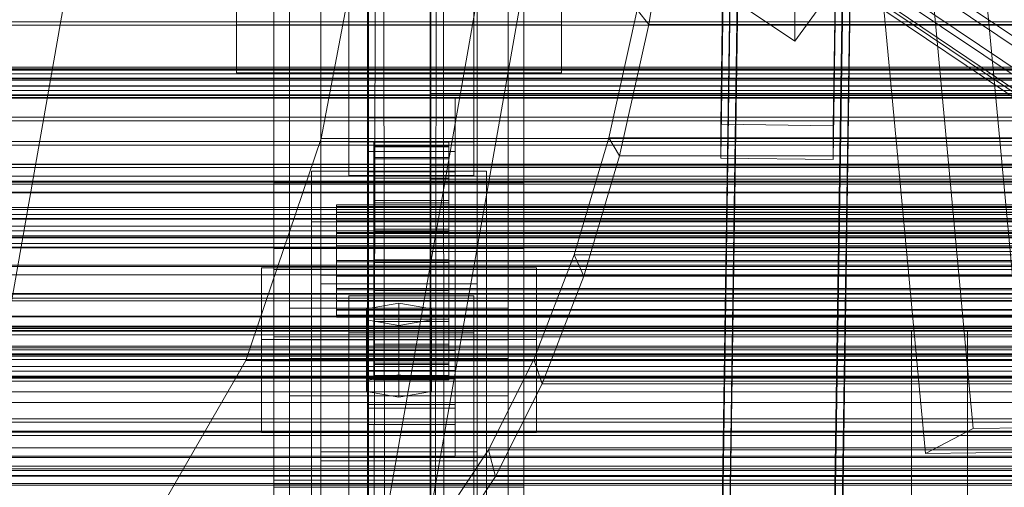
# Model space of a CAD drawing. Header units: millimetres. Extents: x -4738 to 65662, y -68080 to 6847.
# Tile 322 of 656: x -491 to -333, y -33725 to -33650. Entities that reach past the tile are written whole.
import ezdxf

# ---------------------------------------------------------------- set-up
doc = ezdxf.new("R2010")
doc.units = ezdxf.units.MM
for name, color, linetype, lineweight in [('COTAS_O', 1, 'Continuous', 0), ('frontal_briquetadora', 7, 'Continuous', 0), ('frontal_C01', 7, 'Continuous', 0), ('frontal_C02', 7, 'Continuous', 0), ('frontal_C03', 7, 'Continuous', 0), ('frontal_C10', 7, 'Continuous', 0), ('frontal_mezcladora', 7, 'Continuous', 0), ('frontal_secador', 7, 'Continuous', 0)]:
    doc.layers.add(name, color=color, linetype=linetype, lineweight=lineweight)
doc.dimstyles.new('R19_100', dxfattribs={"dimtxt": 250, "dimasz": 150, "dimexe": 150, "dimexo": 80, "dimgap": 100, "dimtad": 1, "dimtih": 1, "dimtoh": 1, "dimdsep": 46, "dimcen": 0.09, "dimadec": 0, "dimazin": 0, "dimtfac": 1, "dimtdec": 4, "dimtofl": 0, "dimtmove": 0, "dimatfit": 3, "dimfxl": 1, "dimtolj": 1, "dimtzin": 0, "dimarcsym": 0})

# ---------------------------------------------------------------- blocks, each defined once
blk = doc.blocks.new('DIM_R31_48')
at = {"layer": 'COTAS_O'}
for p, q in [((-1725, -33700), (-1575, -33655)), ((1725, -33700), (1575, -33655)), ((-1725, -34400), (-1725, -33700)), ((-1725, -33700), (1725, -33700)), ((-1725, -33700), (-1575, -33745)), ((1725, -33700), (1575, -33745)), ((1725, -34400), (1725, -33700))]:
    blk.add_line(p, q, dxfattribs=at)
blk.add_text('3450 O', height=250, dxfattribs=at).set_placement((0, -33600))
blk = doc.blocks.new('DIM_R31_51')
at = {"layer": 'COTAS_O'}
for p, q in [((-650, -33700), (50, -33700)), ((50, -33700), (5, -33850)), ((50, -34900), (50, -33700)), ((50, -33700), (95, -33850)), ((50, -34900), (5, -34750)), ((50, -34900), (95, -34750)), ((-650, -34900), (50, -34900))]:
    blk.add_line(p, q, dxfattribs=at)
blk.add_text('1200 O', height=250, rotation=90, dxfattribs=at).set_placement((-50, -34300))

msp = doc.modelspace()

# ---------------------------------------------------------------- linework, layer by layer
at = {"layer": 'frontal_briquetadora'}
for p, q in [((-348, -33700), (-292, -33700)), ((-348, -33700), (-348, -33755)), ((-301, -33700), (-339, -33700)), ((-339, -33700), (-339, -33755))]:
    msp.add_line(p, q, dxfattribs=at)
at = {"layer": 'frontal_C01'}
for p, q in [((-450, -33725.366), (-450, -33401.827)), ((-410, -33401.827), (-410, -33725.366)), ((-442.5, -34010.796), (-442.5, -33407.996)), ((-417.5, -33407.996), (-417.5, -34010.796)), ((-447.5, -33696.303), (-447.5, -33417.042)), ((-412.5, -33417.042), (-412.5, -33696.303)), ((-447.5, -33704.392), (-447.5, -33425.131)), ((-412.5, -33704.392), (-412.5, -33425.131)), ((-442.5, -34036.976), (-442.5, -33434.177)), ((-417.5, -34036.976), (-417.5, -33434.177)), ((-450, -33763.885), (-450, -33440.346)), ((-410, -33763.885), (-410, -33440.346)), ((-378.512, -33666.912), (-375.644, -33471.802)), ((-357.646, -33472.047), (-360.514, -33667.158)), ((-378.512, -33672.305), (-375.644, -33477.194)), ((-360.514, -33672.55), (-357.646, -33477.44)), ((-438, -33669.72), (-438, -33530.86)), ((-418, -33530.86), (-418, -33669.72)), ((-438, -33536.252), (-438, -33675.112)), ((-418, -33675.112), (-418, -33536.252)), ((-450, -33676.273), (-450, -33584.604)), ((-410, -33584.604), (-410, -33676.273)), ((-456, -33650.99), (-456, -33633.735)), ((-450, -33724.422), (-450, -33632.752)), ((-410, -33724.422), (-410, -33632.752)), ((-404, -33633.735), (-404, -33650.99)), ((-378.512, -33827.696), (-375.644, -33632.585)), ((-357.646, -33632.83), (-360.514, -33827.941)), ((-357.863, -33636.715), (-173.554, -33761.05)), ((-378.512, -33833.088), (-375.644, -33637.978)), ((-360.514, -33833.334), (-357.646, -33638.223)), ((-352.572, -33638.738), (-168.263, -33763.073)), ((-359.326, -33640.368), (-175.016, -33764.703)), ((-456, -33641.439), (-456, -33658.694)), ((-404, -33658.694), (-404, -33641.439)), ((-366.675, -33653.629), (-366.618, -33640.688)), ((-355.584, -33641.798), (-171.275, -33766.133)), ((-359.83, -33642.823), (-175.521, -33767.158)), ((-357.893, -33643.563), (-173.584, -33767.898)), ((-359.341, -33643.913), (-175.032, -33768.247)), ((-378.143, -33645.893), (-366.675, -33653.629)), ((-366.675, -33653.629), (-360.939, -33645.743)), ((-404, -33650.99), (-456, -33650.99)), ((-456, -33650.99), (-456, -33658.694)), ((-404, -33658.694), (-404, -33650.99)), ((-456, -33658.694), (-404, -33658.694)), ((-425, -33675.679), (-425, -33661.983)), ((-425, -33661.983), (425, -33661.983)), ((-425, -33673.539), (-425, -33661.983)), ((-435, -33665.868), (-435, -33662.633)), ((-435, -33662.633), (-421, -33662.633)), ((-435, -33703.077), (-435, -33662.633)), ((-421, -33662.633), (-421, -33665.868)), ((-421, -33662.633), (-421, -33703.077)), ((-421, -33665.868), (-435, -33665.868)), ((-435, -33665.868), (-435, -33706.313)), ((-421, -33706.313), (-421, -33665.868)), ((-360.514, -33667.158), (-378.512, -33666.912)), ((-378.512, -33666.912), (-378.512, -33672.305)), ((-360.514, -33672.55), (-360.514, -33667.158)), ((-418, -33669.72), (-438, -33669.72)), ((-438, -33669.72), (-438, -33675.112)), ((-434, -33679.787), (-434, -33669.788)), ((-434, -33669.788), (-434, -33670.38)), ((-434, -33669.788), (-422, -33669.788)), ((-434, -33670.49), (-434, -33669.788)), ((-434, -33680.068), (-434, -33670.38)), ((-434, -33670.38), (-434, -33672.227)), ((-434, -33670.38), (-422, -33670.38)), ((-422, -33670.38), (-422, -33669.788)), ((-422, -33669.788), (-422, -33679.787)), ((-422, -33669.788), (-422, -33670.49)), ((-422, -33672.227), (-422, -33670.38)), ((-422, -33670.38), (-422, -33680.068)), ((-418, -33675.112), (-418, -33669.72)), ((-435, -33674.496), (-435, -33671.26)), ((-435, -33671.26), (-421, -33671.26)), ((-435, -33711.705), (-435, -33671.26)), ((-434, -33680.12), (-434, -33670.49)), ((-434, -33670.49), (-422, -33670.49)), ((-434, -33672.439), (-434, -33670.49)), ((-422, -33670.49), (-422, -33680.12)), ((-422, -33670.49), (-422, -33672.439)), ((-421, -33671.26), (-421, -33674.496)), ((-421, -33671.26), (-421, -33711.705)), ((-434, -33680.942), (-434, -33672.227)), ((-434, -33672.227), (-434, -33675.202)), ((-434, -33672.227), (-422, -33672.227)), ((-434, -33681.043), (-434, -33672.439)), ((-434, -33672.439), (-422, -33672.439)), ((-434, -33675.503), (-434, -33672.439)), ((-422, -33675.202), (-422, -33672.227)), ((-422, -33672.227), (-422, -33680.942)), ((-422, -33672.439), (-422, -33681.043)), ((-422, -33672.439), (-422, -33675.503)), ((-378.512, -33672.305), (-360.514, -33672.55)), ((-444, -33682.505), (-444, -33674.417)), ((-444, -33674.417), (-416, -33674.417)), ((-444, -33761.571), (-444, -33674.417)), ((-421, -33674.496), (-435, -33674.496)), ((-435, -33674.496), (-435, -33714.94)), ((425, -33673.539), (-425, -33673.539)), ((-425, -33673.539), (-425, -33687.235)), ((-421, -33714.94), (-421, -33674.496)), ((-416, -33674.417), (-416, -33682.505)), ((-416, -33674.417), (-416, -33761.571)), ((-410, -33676.273), (-450, -33676.273)), ((-450, -33676.273), (-450, -33724.422)), ((-450, -33999.812), (-450, -33676.273)), ((-438, -33675.112), (-418, -33675.112)), ((-434, -33682.352), (-434, -33675.202)), ((-434, -33675.202), (-434, -33679.103)), ((-434, -33675.202), (-422, -33675.202)), ((-434, -33682.494), (-434, -33675.503)), ((-434, -33675.503), (-422, -33675.503)), ((-434, -33679.471), (-434, -33675.503)), ((425, -33675.679), (-425, -33675.679)), ((-425, -33675.679), (-425, -33687.235)), ((-422, -33679.103), (-422, -33675.202)), ((-422, -33675.202), (-422, -33682.352)), ((-422, -33675.503), (-422, -33682.494)), ((-422, -33675.503), (-422, -33679.471)), ((-410, -33724.422), (-410, -33676.273)), ((-410, -33676.273), (-410, -33999.812)), ((-440, -33680.12), (-440, -33679.787)), ((-440, -33679.787), (-440, -33680.068)), ((-440, -33679.787), (440, -33679.787)), ((-434, -33684.2), (-434, -33679.103)), ((-434, -33679.103), (-434, -33683.664)), ((-434, -33679.103), (-422, -33679.103)), ((-434, -33684.374), (-434, -33679.471)), ((-434, -33679.471), (-422, -33679.471)), ((-434, -33684.075), (-434, -33679.471)), ((-434, -33680.068), (-434, -33679.787)), ((-422, -33679.787), (-434, -33679.787)), ((-434, -33679.787), (-434, -33680.12)), ((-422, -33683.664), (-422, -33679.103)), ((-422, -33679.103), (-422, -33684.2)), ((-422, -33679.471), (-422, -33684.374)), ((-422, -33679.471), (-422, -33684.075)), ((-422, -33679.787), (-422, -33680.068)), ((-422, -33680.12), (-422, -33679.787)), ((-440, -33680.068), (-440, -33680.942)), ((-440, -33680.068), (440, -33680.068)), ((-440, -33681.043), (-440, -33680.12)), ((-440, -33680.12), (440, -33680.12)), ((-440, -33680.942), (-440, -33682.352)), ((-440, -33680.942), (440, -33680.942)), ((-440, -33682.494), (-440, -33681.043)), ((-440, -33681.043), (440, -33681.043)), ((-434, -33680.942), (-434, -33680.068)), ((-422, -33680.068), (-434, -33680.068)), ((-422, -33680.12), (-434, -33680.12)), ((-434, -33680.12), (-434, -33681.043)), ((-434, -33682.352), (-434, -33680.942)), ((-422, -33680.942), (-434, -33680.942)), ((-422, -33681.043), (-434, -33681.043)), ((-434, -33681.043), (-434, -33682.494)), ((-422, -33680.068), (-422, -33680.942)), ((-422, -33681.043), (-422, -33680.12)), ((-422, -33680.942), (-422, -33682.352)), ((-422, -33682.494), (-422, -33681.043)), ((-416, -33682.505), (-444, -33682.505)), ((-444, -33682.505), (-444, -33769.66)), ((-440, -33682.352), (-440, -33684.2)), ((-440, -33682.352), (440, -33682.352)), ((-440, -33684.374), (-440, -33682.494)), ((-440, -33682.494), (440, -33682.494)), ((-434, -33684.2), (-434, -33682.352)), ((-422, -33682.352), (-434, -33682.352)), ((-422, -33682.494), (-434, -33682.494)), ((-434, -33682.494), (-434, -33684.374)), ((-422, -33682.352), (-422, -33684.2)), ((-422, -33684.374), (-422, -33682.494)), ((-416, -33769.66), (-416, -33682.505)), ((-440, -33684.2), (-440, -33686.36)), ((-440, -33684.2), (440, -33684.2)), ((-440, -33686.555), (-440, -33684.374)), ((-440, -33684.374), (440, -33684.374)), ((-434, -33683.664), (-434, -33686.36)), ((-422, -33683.664), (-434, -33683.664)), ((-434, -33683.664), (-434, -33688.574)), ((-434, -33686.555), (-434, -33684.075)), ((-434, -33684.075), (-422, -33684.075)), ((-434, -33688.999), (-434, -33684.075)), ((-434, -33686.36), (-434, -33684.2)), ((-422, -33684.2), (-434, -33684.2)), ((-422, -33684.374), (-434, -33684.374)), ((-434, -33684.374), (-434, -33686.555)), ((-422, -33686.36), (-422, -33683.664)), ((-422, -33688.574), (-422, -33683.664)), ((-422, -33684.075), (-422, -33686.555)), ((-422, -33684.075), (-422, -33688.999)), ((-422, -33684.2), (-422, -33686.36)), ((-422, -33686.555), (-422, -33684.374)), ((-440, -33686.36), (-440, -33688.686)), ((440, -33686.36), (-440, -33686.36)), ((-440, -33688.887), (-440, -33686.555)), ((-440, -33686.555), (440, -33686.555)), ((-434, -33686.36), (-422, -33686.36)), ((-434, -33688.686), (-434, -33686.36)), ((-422, -33686.555), (-434, -33686.555)), ((-434, -33686.555), (-434, -33688.887)), ((-425, -33687.235), (425, -33687.235)), ((-422, -33686.36), (-422, -33688.686)), ((-422, -33688.887), (-422, -33686.555)), ((-440, -33688.686), (-440, -33691.018)), ((-440, -33688.686), (440, -33688.686)), ((-440, -33691.213), (-440, -33688.887)), ((-440, -33688.887), (440, -33688.887)), ((-434, -33688.686), (-434, -33688.574)), ((-434, -33688.574), (-434, -33693.498)), ((-434, -33688.574), (-422, -33688.574)), ((-434, -33691.018), (-434, -33688.686)), ((-422, -33688.686), (-434, -33688.686)), ((-434, -33688.887), (-434, -33688.999)), ((-422, -33688.887), (-434, -33688.887)), ((-434, -33688.887), (-434, -33691.213)), ((-434, -33688.999), (-422, -33688.999)), ((-434, -33693.909), (-434, -33688.999)), ((-422, -33693.498), (-422, -33688.574)), ((-422, -33688.574), (-422, -33688.686)), ((-422, -33688.686), (-422, -33691.018)), ((-422, -33688.999), (-422, -33688.887)), ((-422, -33691.213), (-422, -33688.887)), ((-422, -33688.999), (-422, -33693.909)), ((-450, -33700.925), (-450, -33690.14)), ((-450, -33690.14), (450, -33690.14)), ((-450, -33723.844), (-450, -33690.14)), ((-440, -33691.018), (-440, -33693.199)), ((-440, -33691.018), (440, -33691.018)), ((-440, -33693.374), (-440, -33691.213)), ((-440, -33691.213), (440, -33691.213)), ((-434, -33693.199), (-434, -33691.018)), ((-434, -33691.018), (-434, -33693.498)), ((-422, -33691.018), (-434, -33691.018)), ((-434, -33691.213), (-434, -33693.909)), ((-422, -33691.213), (-434, -33691.213)), ((-434, -33691.213), (-434, -33693.374)), ((-422, -33693.498), (-422, -33691.018)), ((-422, -33691.018), (-422, -33693.199)), ((-422, -33693.909), (-422, -33691.213)), ((-422, -33693.374), (-422, -33691.213)), ((-440, -33693.199), (-440, -33695.079)), ((-440, -33693.199), (440, -33693.199)), ((-440, -33695.221), (-440, -33693.374)), ((-440, -33693.374), (440, -33693.374)), ((-434, -33695.079), (-434, -33693.199)), ((-434, -33693.199), (-434, -33698.102)), ((-422, -33693.199), (-434, -33693.199)), ((-434, -33693.374), (-434, -33698.47)), ((-422, -33693.374), (-434, -33693.374)), ((-434, -33693.374), (-434, -33695.221)), ((-434, -33693.498), (-434, -33698.102)), ((-434, -33693.498), (-422, -33693.498)), ((-434, -33693.909), (-422, -33693.909)), ((-434, -33698.47), (-434, -33693.909)), ((-422, -33698.102), (-422, -33693.199)), ((-422, -33693.199), (-422, -33695.079)), ((-422, -33698.47), (-422, -33693.374)), ((-422, -33695.221), (-422, -33693.374)), ((-422, -33698.102), (-422, -33693.498)), ((-422, -33693.909), (-422, -33698.47)), ((-440, -33695.079), (-440, -33696.53)), ((-440, -33695.079), (440, -33695.079)), ((-440, -33696.631), (-440, -33695.221)), ((-440, -33695.221), (440, -33695.221)), ((-434, -33696.53), (-434, -33695.079)), ((-434, -33695.079), (-434, -33702.07)), ((-422, -33695.079), (-434, -33695.079)), ((-434, -33695.221), (-434, -33702.371)), ((-422, -33695.221), (-434, -33695.221)), ((-434, -33695.221), (-434, -33696.631)), ((-422, -33702.07), (-422, -33695.079)), ((-422, -33695.079), (-422, -33696.53)), ((-422, -33702.371), (-422, -33695.221)), ((-422, -33696.631), (-422, -33695.221)), ((-412.5, -33696.303), (-447.5, -33696.303)), ((-447.5, -33696.303), (-447.5, -33704.392)), ((-440, -33696.53), (-440, -33697.453)), ((-440, -33696.53), (440, -33696.53)), ((-440, -33697.505), (-440, -33696.631)), ((-440, -33696.631), (440, -33696.631)), ((-434, -33697.453), (-434, -33696.53)), ((-434, -33696.53), (-434, -33705.134)), ((-422, -33696.53), (-434, -33696.53)), ((-434, -33696.631), (-434, -33705.346)), ((-422, -33696.631), (-434, -33696.631)), ((-434, -33696.631), (-434, -33697.505)), ((-422, -33705.134), (-422, -33696.53)), ((-422, -33696.53), (-422, -33697.453)), ((-422, -33705.346), (-422, -33696.631)), ((-422, -33697.505), (-422, -33696.631)), ((-412.5, -33704.392), (-412.5, -33696.303)), ((-440, -33697.453), (-440, -33697.786)), ((-440, -33697.453), (440, -33697.453)), ((-440, -33697.786), (-440, -33697.505)), ((-440, -33697.505), (440, -33697.505)), ((-440, -33697.786), (440, -33697.786)), ((-434, -33697.786), (-434, -33697.453)), ((-434, -33697.453), (-434, -33707.083)), ((-422, -33697.453), (-434, -33697.453)), ((-434, -33697.505), (-434, -33707.193)), ((-422, -33697.505), (-434, -33697.505)), ((-434, -33697.505), (-434, -33697.786)), ((-434, -33697.786), (-434, -33707.785)), ((-422, -33697.786), (-434, -33697.786)), ((-434, -33698.102), (-434, -33702.07)), ((-434, -33698.102), (-422, -33698.102)), ((-434, -33698.47), (-422, -33698.47)), ((-434, -33702.371), (-434, -33698.47)), ((-422, -33707.083), (-422, -33697.453)), ((-422, -33697.453), (-422, -33697.786)), ((-422, -33707.193), (-422, -33697.505)), ((-422, -33697.786), (-422, -33697.505)), ((-422, -33707.785), (-422, -33697.786)), ((-422, -33702.07), (-422, -33698.102)), ((-422, -33698.47), (-422, -33702.371)), ((-435, -33712.321), (-435, -33699.919)), ((-435, -33699.919), (-421, -33699.919)), ((-435, -33707.623), (-435, -33699.919)), ((-421, -33699.919), (-421, -33712.321)), ((-421, -33699.919), (-421, -33707.623)), ((450, -33700.925), (-450, -33700.925)), ((-450, -33700.925), (-450, -33734.629)), ((-421, -33703.077), (-435, -33703.077)), ((-435, -33703.077), (-435, -33706.313)), ((-434, -33702.07), (-434, -33705.134)), ((-434, -33702.07), (-422, -33702.07)), ((-434, -33702.371), (-422, -33702.371)), ((-434, -33705.346), (-434, -33702.371)), ((-422, -33705.134), (-422, -33702.07)), ((-422, -33702.371), (-422, -33705.346)), ((-421, -33706.313), (-421, -33703.077)), ((-447.5, -33704.392), (-412.5, -33704.392)), ((-435, -33706.313), (-421, -33706.313)), ((-434, -33705.134), (-434, -33707.083)), ((-434, -33705.134), (-422, -33705.134)), ((-434, -33705.346), (-422, -33705.346)), ((-434, -33707.193), (-434, -33705.346)), ((-422, -33707.083), (-422, -33705.134)), ((-422, -33705.346), (-422, -33707.193)), ((-421, -33707.623), (-435, -33707.623)), ((-435, -33707.623), (-435, -33720.025)), ((-434, -33707.083), (-434, -33707.785)), ((-434, -33707.083), (-422, -33707.083)), ((-434, -33707.193), (-422, -33707.193)), ((-434, -33707.785), (-434, -33707.193)), ((-434, -33707.785), (-422, -33707.785)), ((-422, -33707.785), (-422, -33707.083)), ((-422, -33707.193), (-422, -33707.785)), ((-421, -33720.025), (-421, -33707.623)), ((-421, -33711.705), (-435, -33711.705)), ((-435, -33711.705), (-435, -33714.94)), ((-421, -33712.321), (-435, -33712.321)), ((-435, -33712.321), (-435, -33720.025)), ((-421, -33714.94), (-421, -33711.705)), ((-421, -33720.025), (-421, -33712.321)), ((-435, -33714.94), (-421, -33714.94)), ((-435, -33720.025), (-421, -33720.025)), ((450, -33723.844), (-450, -33723.844)), ((-450, -33723.844), (-450, -33734.629)), ((-450, -33724.422), (-410, -33724.422)), ((-450, -34047.96), (-450, -33724.422)), ((-410, -34047.96), (-410, -33724.422))]:
    msp.add_line(p, q, dxfattribs=at)
at = {"layer": 'frontal_C02'}
for p, q in [((-450, -33686.788), (-450, -33329.126)), ((-410, -33329.126), (-410, -33686.788)), ((-450, -33724.97), (-450, -33367.308)), ((-410, -33724.97), (-410, -33367.308)), ((-450, -33863.38), (-450, -33505.718)), ((-410, -33505.718), (-410, -33863.38)), ((-442.5, -33691.038), (-442.5, -33514.74)), ((-417.5, -33514.74), (-417.5, -33691.038)), ((-893, -35975), (-463, -33530.372)), ((-827, -35975), (-397, -33530.372)), ((-820, -35975), (-390, -33530.372)), ((-442.5, -33720.72), (-442.5, -33544.423)), ((-417.5, -33720.72), (-417.5, -33544.423)), ((-378.512, -33744.143), (-375.644, -33550.738)), ((-357.646, -33550.982), (-360.514, -33744.387)), ((-450, -33911.107), (-450, -33553.445)), ((-410, -33911.107), (-410, -33553.445)), ((-378.512, -33750.105), (-375.644, -33556.7)), ((-360.514, -33750.348), (-357.646, -33556.943)), ((-410, -33686.788), (-450, -33686.788)), ((-450, -33686.788), (-450, -33724.97)), ((-450, -34044.45), (-450, -33686.788)), ((-410, -33724.97), (-410, -33686.788)), ((-410, -33686.788), (-410, -34044.45)), ((-452, -33704.759), (-452, -33689.856)), ((-452, -33689.856), (-408, -33689.856)), ((-452, -33701.311), (-452, -33689.856)), ((-408, -33689.856), (-408, -33704.759)), ((-408, -33689.856), (-408, -33701.311)), ((-442.5, -33720.72), (-442.5, -33691.038)), ((-442.5, -33691.038), (-417.5, -33691.038)), ((-417.5, -33692.436), (-442.5, -33692.436)), ((-442.5, -33692.436), (-442.5, -33719.322)), ((-442.5, -34231.462), (-442.5, -33692.436)), ((-417.5, -33691.038), (-417.5, -33720.72)), ((-417.5, -33719.322), (-417.5, -33692.436)), ((-417.5, -33692.436), (-417.5, -34231.462)), ((-438, -33700.288), (-438, -33694.327)), ((-438, -33694.327), (-418, -33694.327)), ((-438, -33835.166), (-438, -33694.327)), ((-430, -33695.519), (-435.196, -33696.413)), ((-424.804, -33696.413), (-430, -33695.519)), ((-430, -33706.974), (-430, -33695.519)), ((-418, -33694.327), (-418, -33700.288)), ((-418, -33694.327), (-418, -33835.166)), ((-435.196, -33696.413), (-435.196, -33698.202)), ((-435.196, -33707.868), (-435.196, -33696.413)), ((-424.804, -33698.202), (-424.804, -33696.413)), ((-424.804, -33707.868), (-424.804, -33696.413)), ((-435.196, -33698.202), (-430, -33699.096)), ((-435.196, -33709.656), (-435.196, -33698.202)), ((-430, -33699.096), (-424.804, -33698.202)), ((-424.804, -33709.656), (-424.804, -33698.202)), ((-418, -33700.288), (-438, -33700.288)), ((-438, -33700.288), (-438, -33841.127)), ((-430, -33699.096), (-430, -33710.551)), ((-418, -33841.127), (-418, -33700.288)), ((-408, -33701.311), (-452, -33701.311)), ((-452, -33701.311), (-452, -33716.214)), ((-447.5, -33710.35), (-447.5, -33701.408)), ((-447.5, -33701.408), (-412.5, -33701.408)), ((-447.5, -33882.773), (-447.5, -33701.408)), ((-412.5, -33701.408), (-412.5, -33710.35)), ((-412.5, -33701.408), (-412.5, -33882.773)), ((-408, -33716.214), (-408, -33701.311)), ((-408, -33704.759), (-452, -33704.759)), ((-452, -33704.759), (-452, -33716.214)), ((-408, -33716.214), (-408, -33704.759)), ((-435.196, -33707.868), (-430, -33706.974)), ((-435.196, -33709.656), (-435.196, -33707.868)), ((-430, -33706.974), (-424.804, -33707.868)), ((-424.804, -33707.868), (-424.804, -33709.656)), ((-430, -33710.551), (-435.196, -33709.656)), ((-424.804, -33709.656), (-430, -33710.551)), ((-412.5, -33710.35), (-447.5, -33710.35)), ((-447.5, -33891.714), (-447.5, -33710.35)), ((-412.5, -33891.714), (-412.5, -33710.35)), ((-452, -33716.214), (-408, -33716.214)), ((-442.5, -33719.322), (-417.5, -33719.322)), ((-442.5, -34258.348), (-442.5, -33719.322)), ((-417.5, -33720.72), (-442.5, -33720.72)), ((-417.5, -34258.348), (-417.5, -33719.322)), ((-450, -33724.97), (-410, -33724.97)), ((-450, -34082.632), (-450, -33724.97)), ((-410, -34082.632), (-410, -33724.97))]:
    msp.add_line(p, q, dxfattribs=at)
at = {"layer": 'frontal_C03'}
for p, q in [((1250, -33651.048), (-1250, -33651.048)), ((1250, -33657.745), (-1250, -33657.745)), ((1496, -33658.154), (-1496, -33658.154)), ((1496, -33658.271), (-1496, -33658.271)), ((1250, -33658.062), (-1250, -33658.062)), ((1250, -33658.856), (-1250, -33658.856)), ((1496, -33659.537), (-1496, -33659.537)), ((1496, -33659.873), (-1496, -33659.873)), ((-1250, -33659.62), (1250, -33659.62)), ((1250, -33660.743), (-1250, -33660.743)), ((-1250, -33660.829), (1250, -33660.829)), ((1496, -33662.212), (-1496, -33662.212)), ((1250, -33661.507), (-1250, -33661.507)), ((1250, -33662.301), (-1250, -33662.301)), ((1496, -33662.713), (-1496, -33662.713)), ((1250, -33662.618), (-1250, -33662.618)), ((1250, -33662.722), (-1250, -33662.722)), ((-1496, -33665.77), (1496, -33665.77)), ((1496, -33666.362), (-1496, -33666.362)), ((1496, -33669.67), (-1496, -33669.67)), ((1496, -33670.262), (-1496, -33670.262)), ((1496, -33673.318), (-1496, -33673.318)), ((1250, -33673.31), (-1250, -33673.31)), ((1496, -33673.82), (-1496, -33673.82)), ((1496, -33676.159), (-1496, -33676.159)), ((1496, -33676.494), (-1496, -33676.494)), ((1250, -33675.202), (-1250, -33675.202)), ((1496, -33677.76), (-1496, -33677.76)), ((1496, -33677.878), (-1496, -33677.878)), ((1250, -33680.203), (-1250, -33680.203)), ((1250, -33680.519), (-1250, -33680.519)), ((1250, -33681.313), (-1250, -33681.313)), ((-1250, -33682.078), (1250, -33682.078)), ((1250, -33683.201), (-1250, -33683.201)), ((1250, -33683.965), (-1250, -33683.965)), ((1250, -33684.759), (-1250, -33684.759)), ((1250, -33684.984), (-1250, -33684.984)), ((1250, -33685.075), (-1250, -33685.075)), ((1250, -33686.588), (-1250, -33686.588)), ((1250, -33694.075), (-1250, -33694.075)), ((1250, -33695.147), (-1250, -33695.147)), ((1250, -33699.199), (-1250, -33699.199)), ((1250, -33699.575), (-1250, -33699.575)), ((1250, -33702.661), (-1250, -33702.661)), ((1250, -33702.977), (-1250, -33702.977)), ((1250, -33703.771), (-1250, -33703.771)), ((-1250, -33704.535), (1250, -33704.535)), ((1250, -33705.658), (-1250, -33705.658)), ((1250, -33706.422), (-1250, -33706.422)), ((1250, -33707.216), (-1250, -33707.216)), ((1250, -33707.533), (-1250, -33707.533))]:
    msp.add_line(p, q, dxfattribs=at)
at = {"layer": 'frontal_C10'}
for p, q in [((-356.615, -33517.083), (-338.102, -33715.584)), ((-345.758, -33719.594), (-364.272, -33521.093)), ((-329.211, -33719.344), (-347.724, -33520.843)), ((-434.424, -33626.922), (-442.454, -33669.179)), ((-389.993, -33650.931), (-386.41, -33628.517)), ((-391.853, -33648.619), (-396.399, -33669.062)), ((-389.993, -33650.931), (-391.853, -33648.619)), ((-564.059, -33650.498), (-11.76, -33650.498)), ((-394.686, -33671.952), (-389.993, -33650.931)), ((70.256, -33650.931), (-389.993, -33650.931)), ((-442.454, -33669.179), (-454.484, -33704.677)), ((-442.454, -33669.179), (109.844, -33669.179)), ((-396.399, -33669.062), (-401.948, -33687.814)), ((-394.686, -33671.952), (-396.399, -33669.062)), ((-396.399, -33669.062), (63.849, -33669.062)), ((-400.41, -33691.223), (-394.686, -33671.952)), ((65.562, -33671.952), (-394.686, -33671.952)), ((-401.948, -33687.814), (-408.405, -33704.554)), ((-400.41, -33691.223), (-401.948, -33687.814)), ((-401.948, -33687.814), (58.3, -33687.814)), ((-553.774, -33689.424), (-1.476, -33689.424)), ((-407.064, -33708.416), (-400.41, -33691.223)), ((59.839, -33691.223), (-400.41, -33691.223)), ((-454.484, -33704.677), (-469.695, -33730.997)), ((-454.484, -33704.677), (97.814, -33704.677)), ((-408.405, -33704.554), (-415.66, -33718.996)), ((-407.064, -33708.416), (-408.405, -33704.554)), ((-408.405, -33704.554), (51.843, -33704.554)), ((-414.536, -33723.238), (-407.064, -33708.416)), ((53.184, -33708.416), (-407.064, -33708.416)), ((-273.016, -33711.435), (-1055.439, -33711.435)), ((-345.758, -33719.594), (-338.102, -33715.584)), ((-338.102, -33715.584), (-321.555, -33715.334)), ((-415.66, -33718.996), (-423.589, -33730.893)), ((-414.536, -33723.238), (-415.66, -33718.996)), ((-415.66, -33718.996), (44.589, -33718.996)), ((-539.903, -33720.212), (12.395, -33720.212)), ((-329.211, -33719.344), (-345.758, -33719.594)), ((-1074.886, -33721.619), (-292.463, -33721.619)), ((-1054.499, -33723.191), (-272.076, -33723.191)), ((-422.698, -33735.437), (-414.536, -33723.238)), ((45.712, -33723.238), (-414.536, -33723.238))]:
    msp.add_line(p, q, dxfattribs=at)
at = {"layer": 'frontal_mezcladora'}
msp.add_line((-650, -33700), (650, -33700), dxfattribs=at)
at = {"layer": 'frontal_secador'}
for p, q in [((-433.02, -33225.78), (-435, -34283)), ((-433.02, -33225.78), (-431.48, -34297.08)), ((-434.78, -33232.82), (-435, -34283)), ((-423.38, -33233.82), (-425, -34277)), ((-423.38, -33233.82), (-422.12, -34288.52)), ((-435, -34283), (-435, -33237)), ((-424.82, -33239.58), (-425, -34277)), ((-425, -34277), (-425, -33243)), ((-1250, -33676), (1250, -33676)), ((-1250, -33682), (1250, -33682)), ((-1250, -33685), (1250, -33685)), ((1250, -33686), (-1250, -33686)), ((-1250, -33686.659), (1250, -33686.659)), ((1250, -33689.659), (-1250, -33689.659)), ((-1250, -33691), (1250, -33691)), ((1250, -33694), (-1250, -33694)), ((-1250, -33694.728), (1250, -33694.728)), ((-1250, -33697.588), (1250, -33697.588)), ((1250, -33697.611), (-1250, -33697.611)), ((1250, -33697.728), (-1250, -33697.728)), ((-1250, -33699.387), (1250, -33699.387)), ((1250, -33699.918), (-1250, -33699.918)), ((-1250, -33700), (1250, -33700)), ((1250, -33700.588), (-1250, -33700.588)), ((1250, -33702.387), (-1250, -33702.387)), ((1250, -33703), (-1250, -33703)), ((-1250, -33703.65), (1250, -33703.65)), ((1250, -33704), (-1250, -33704)), ((1250, -33707.382), (-1250, -33707.382)), ((-1250, -33708), (1250, -33708)), ((1250, -33709.689), (-1250, -33709.689)), ((1250, -33714), (-1250, -33714)), ((1250, -33714.545), (-1250, -33714.545)), ((1250, -33716), (-1250, -33716)), ((1250, -33716.144), (-1250, -33716.144)), ((1250, -33716.709), (-1250, -33716.709)), ((1250, -33718.686), (-1250, -33718.686)), ((1250, -33720), (-1250, -33720)), ((1320, -33722), (-1320, -33722)), ((1320, -33722.273), (-1320, -33722.273)), ((1250, -33722), (-1250, -33722)), ((1320, -33723.072), (-1320, -33723.072)), ((1320, -33724.343), (-1320, -33724.343)), ((1250, -33724.651), (-1250, -33724.651))]:
    msp.add_line(p, q, dxfattribs=at)

# ---------------------------------------------------------------- dimensions: what is measured, and where the dimension line sits
at = {"layer": 'COTAS_O'}
for p1, p2, distance, picture, middle in [((-650, -34900), (-650, -33700), -700, 'DIM_R31_51', (50, -34300)), ((-1725, -34400), (1725, -34400), 700, 'DIM_R31_48', (0, -33700))]:
    dim = msp.add_aligned_dim(p1=p1, p2=p2, distance=distance, text='<> O', dimstyle='R19_100', dxfattribs=at)
    dim.commit()
    dim.dimension.update_dxf_attribs({"geometry": picture, "text_midpoint": middle})

doc.saveas('drawing.dxf')
